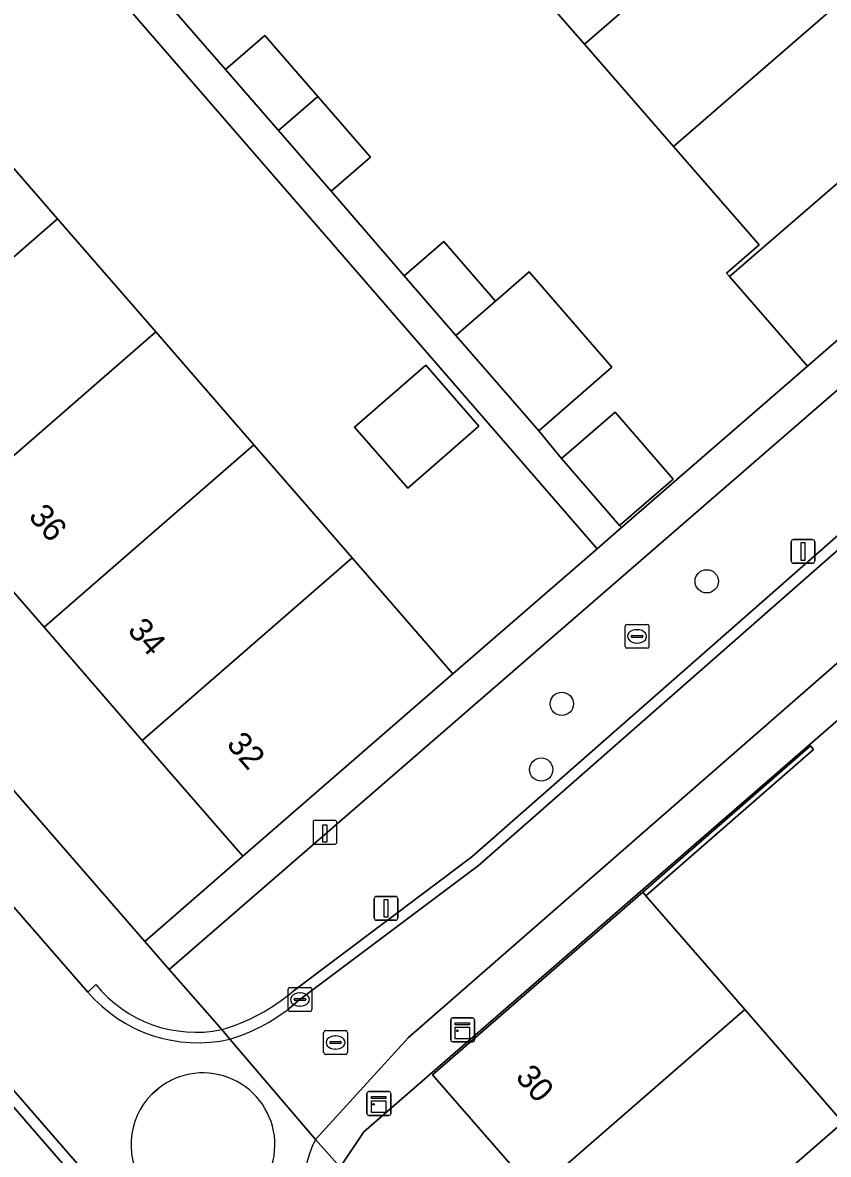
# Model space of a CAD drawing. Extents: x 155887 to 156869, y 383880 to 384678.
# Drawn here: x 156314.8 to 156348.66, y 384049.47 to 384097.03 of the extents above; entities that cross this region are included whole.
import ezdxf

# ---------------------------------------------------------------- set-up
doc = ezdxf.new("R2010")
doc.units = 0
for name, color, linetype in [('IMGEO_Boom', 7, 'Continuous'), ('IMGEO_Erf', 7, 'Continuous'), ('IMGEO_Kast', 7, 'Continuous'), ('IMGEO_Kolk', 7, 'Continuous'), ('IMGEO_Laadpaal', 7, 'Continuous'), ('IMGEO_Lichtmast', 7, 'Continuous'), ('IMGEO_Muur', 7, 'Continuous'), ('IMGEO_Pand', 7, 'Continuous'), ('IMGEO_Pand_nummerreeks', 7, 'Continuous'), ('IMGEO_Parkeervlak_open', 7, 'Continuous'), ('IMGEO_Rijbaan_lokaal_gesloten', 7, 'Continuous'), ('IMGEO_Rijbaan_lokaal_open', 7, 'Continuous'), ('IMGEO_Rioolput', 7, 'Continuous'), ('IMGEO_Voetpad_open', 7, 'Continuous')]:
    doc.layers.add(name, color=color, linetype=linetype)

msp = doc.modelspace()

# ---------------------------------------------------------------- linework, layer by layer
at = {"layer": 'IMGEO_Boom'}
for centre in [(156343.549, 384073.551), (156337.46, 384068.402), (156336.595, 384065.641)]:
    msp.add_circle(centre, 0.489, dxfattribs=at)
at = {"layer": 'IMGEO_Erf'}
for points in [[(156305.662, 384113.279), (156299.572, 384107.99), (156303.88, 384103.032), (156308.009, 384098.281), (156312.138, 384093.53), (156316.267, 384088.779), (156320.395, 384084.028), (156324.522, 384079.28), (156328.647, 384074.533), (156332.882, 384069.66), (156338.946, 384074.921)], [(156324.054, 384062.007), (156319.833, 384066.866), (156315.703, 384071.62), (156311.582, 384076.364), (156307.454, 384081.116), (156303.325, 384085.868), (156299.197, 384090.621), (156295.068, 384095.373), (156290.762, 384100.33), (156286.679, 384096.691), (156319.938, 384058.416)], [(156330.984, 384077.465), (156328.752, 384080.034), (156331.747, 384082.637), (156333.979, 384080.068)]]:
    msp.add_lwpolyline(points, close=True, dxfattribs=at)
for points in [[(156320.29, 384098.559), (156323.327, 384095.056), (156324.982, 384096.491), (156327.207, 384093.926), (156329.421, 384091.373), (156327.766, 384089.938), (156330.842, 384086.39), (156332.503, 384087.83), (156334.674, 384085.327), (156336.087, 384086.553), (156339.564, 384082.547), (156336.49, 384079.878), (156337.448, 384078.708), (156339.708, 384080.664), (156342.145, 384077.848), (156339.886, 384075.897), (156339.965, 384075.806), (156347.788, 384082.594), (156344.503, 384086.363), (156344.387, 384086.497), (156345.757, 384087.691), (156342.157, 384091.821), (156338.413, 384096.115), (156334.671, 384100.407)], [(156372.634, 384088.199), (156329.142, 384050.413), (156328.149, 384048.934), (156360.938, 384011.241), (156362.61, 384011.694), (156406.195, 384049.568)], [(156374.189, 384022.144), (156365.338, 384014.487), (156361.085, 384019.381), (156356.957, 384024.132), (156352.823, 384028.89), (156348.703, 384033.632), (156344.574, 384038.383), (156340.448, 384043.132), (156336.32, 384047.883), (156332.03, 384052.82), (156340.861, 384060.488), (156342.001, 384061.483), (156347.913, 384066.639), (156348.044, 384066.488), (156342.126, 384061.327), (156340.992, 384060.338), (156345.147, 384055.557), (156349.27, 384050.813), (156353.399, 384046.062), (156357.534, 384041.306), (156361.657, 384036.563), (156365.79, 384031.808), (156369.924, 384027.051), (156374.058, 384022.295)]]:
    msp.add_lwpolyline(points, dxfattribs=at)
at = {"layer": 'IMGEO_Kast'}
for p, q in [((156332.791, 384054.279), (156332.791, 384055.12)), ((156332.791, 384055.12), (156332.791, 384054.279)), ((156332.866, 384055.204), (156333.707, 384055.204)), ((156333.707, 384055.204), (156332.866, 384055.204)), ((156333.791, 384055.129), (156333.791, 384054.288)), ((156333.791, 384054.288), (156333.791, 384055.129)), ((156333.716, 384054.204), (156332.875, 384054.204)), ((156332.875, 384054.204), (156333.716, 384054.204)), ((156329.273, 384051.187), (156329.273, 384052.028)), ((156329.273, 384052.028), (156329.273, 384051.187)), ((156329.348, 384052.112), (156330.189, 384052.112)), ((156330.189, 384052.112), (156329.348, 384052.112)), ((156330.273, 384052.037), (156330.273, 384051.196)), ((156330.273, 384051.196), (156330.273, 384052.037)), ((156330.198, 384051.112), (156329.357, 384051.112)), ((156329.357, 384051.112), (156330.198, 384051.112))]:
    msp.add_line(p, q, dxfattribs=at)
for points in [[(156332.986, 384054.994), (156333.586, 384054.994), (156333.586, 384054.909), (156332.986, 384054.909), (156332.986, 384054.994)], [(156332.986, 384054.819), (156333.586, 384054.819), (156333.586, 384054.33), (156332.986, 384054.33), (156332.986, 384054.819)], [(156329.468, 384051.902), (156330.068, 384051.902), (156330.068, 384051.817), (156329.468, 384051.817), (156329.468, 384051.902)], [(156329.468, 384051.727), (156330.068, 384051.727), (156330.068, 384051.238), (156329.468, 384051.238), (156329.468, 384051.727)]]:
    msp.add_lwpolyline(points, dxfattribs=at)
for centre in [(156333.07, 384054.668), (156329.552, 384051.576)]:
    msp.add_circle(centre, 0.0377, dxfattribs=at)
for centre, start, end in [((156332.869, 384055.126), 92.4484, 184.2845), ((156332.869, 384055.126), 92.4484, 184.2845), ((156333.713, 384055.126), 2.4484, 94.2845), ((156333.713, 384055.126), 2.4484, 94.2845), ((156332.869, 384054.282), 182.4484, 274.2845), ((156332.869, 384054.282), 182.4484, 274.2845), ((156333.713, 384054.282), 272.4484, 4.2845), ((156333.713, 384054.282), 272.4484, 4.2845), ((156329.351, 384052.034), 92.4484, 184.2845), ((156329.351, 384052.034), 92.4484, 184.2845), ((156330.195, 384052.034), 2.4484, 94.2845), ((156330.195, 384052.034), 2.4484, 94.2845), ((156329.351, 384051.19), 182.4484, 274.2845), ((156329.351, 384051.19), 182.4484, 274.2845), ((156330.195, 384051.19), 272.4484, 4.2845), ((156330.195, 384051.19), 272.4484, 4.2845)]:
    msp.add_arc(centre, 0.0779, start, end, dxfattribs=at)
at = {"layer": 'IMGEO_Kolk'}
for p, q in [((156325.957, 384055.555), (156325.957, 384056.407)), ((156326.032, 384056.481), (156326.884, 384056.481)), ((156326.259, 384056.024), (156326.657, 384056.024)), ((156326.445, 384056.261), (156326.47, 384056.261)), ((156326.958, 384056.407), (156326.958, 384055.555)), ((156326.216, 384055.975), (156326.216, 384055.987)), ((156326.654, 384055.938), (156326.256, 384055.938)), ((156326.468, 384055.701), (156326.443, 384055.701)), ((156326.7, 384055.987), (156326.7, 384055.975)), ((156326.884, 384055.481), (156326.032, 384055.481))]:
    msp.add_line(p, q, dxfattribs=at)
for points in [[(156325.957, 384055.555), (156325.957, 384056.407)], [(156326.032, 384056.481), (156326.884, 384056.481)], [(156326.958, 384056.407), (156326.958, 384055.555)], [(156326.884, 384055.481), (156326.032, 384055.481)]]:
    msp.add_lwpolyline(points, dxfattribs=at)
for centre, radius, start, end in [((156326.034, 384056.405), 0.0765, 91.552, 178.448), ((156326.034, 384056.405), 0.0765, 91.552, 178.448), ((156326.256, 384055.984), 0.0403, 85.8775, 175.7526), ((156326.661, 384055.986), 0.0386, 1.7309, 96.639), ((156326.882, 384056.405), 0.0765, 1.552, 88.448), ((156326.882, 384056.405), 0.0765, 1.552, 88.448), ((156326.034, 384055.557), 0.0765, 181.552, 268.448), ((156326.034, 384055.557), 0.0765, 181.552, 268.448), ((156326.253, 384055.974), 0.0366, 178.938, 274.7102), ((156326.657, 384055.981), 0.043, 264.8664, 352.4533), ((156326.882, 384055.557), 0.0765, 271.552, 358.448), ((156326.882, 384055.557), 0.0765, 271.552, 358.448)]:
    msp.add_arc(centre, radius, start, end, dxfattribs=at)
for centre, major_axis, ratio, start_param, end_param in [((156326.444, 384055.981), (-0.387, 0.002), 0.722429, 4.712389, 7.853982), ((156326.469, 384055.981), (-0.39, 0.002), 0.717154, 1.570796, 4.712389)]:
    msp.add_ellipse(centre, major_axis=major_axis, ratio=ratio, start_param=start_param, end_param=end_param, dxfattribs=at)
at = {"layer": 'IMGEO_Laadpaal'}
for p, q in [((156327.005, 384063.423), (156327.005, 384062.582)), ((156327.005, 384063.423), (156327.005, 384062.582)), ((156327.921, 384063.507), (156327.08, 384063.507)), ((156327.921, 384063.507), (156327.08, 384063.507)), ((156328.005, 384062.591), (156328.005, 384063.432)), ((156328.005, 384062.591), (156328.005, 384063.432)), ((156327.089, 384062.507), (156327.93, 384062.507)), ((156327.089, 384062.507), (156327.93, 384062.507))]:
    msp.add_line(p, q, dxfattribs=at)
msp.add_lwpolyline([(156327.42, 384063.32), (156327.58, 384063.32), (156327.58, 384062.587), (156327.42, 384062.587), (156327.42, 384063.32)], dxfattribs=at)
for centre, start, end in [((156327.083, 384063.429), 92.4484, 184.2845), ((156327.083, 384063.429), 92.4484, 184.2845), ((156327.927, 384063.429), 2.4484, 94.2845), ((156327.927, 384063.429), 2.4484, 94.2845), ((156327.083, 384062.585), 182.4484, 274.2845), ((156327.083, 384062.585), 182.4484, 274.2845), ((156327.927, 384062.585), 272.4484, 4.2845), ((156327.927, 384062.585), 272.4484, 4.2845)]:
    msp.add_arc(centre, 0.0779, start, end, dxfattribs=at)
at = {"layer": 'IMGEO_Lichtmast'}
for p, q in [((156347.098, 384074.407), (156347.098, 384075.207)), ((156347.098, 384075.207), (156347.098, 384074.407)), ((156347.198, 384075.307), (156347.988, 384075.307)), ((156347.988, 384075.307), (156347.198, 384075.307)), ((156348.088, 384075.207), (156348.088, 384074.407)), ((156348.088, 384074.407), (156348.088, 384075.207)), ((156347.988, 384074.307), (156347.198, 384074.307)), ((156347.198, 384074.307), (156347.988, 384074.307)), ((156329.68, 384060.312), (156330.47, 384060.312)), ((156330.47, 384060.312), (156329.68, 384060.312)), ((156329.58, 384059.412), (156329.58, 384060.212)), ((156329.58, 384060.212), (156329.58, 384059.412)), ((156330.57, 384060.212), (156330.57, 384059.412)), ((156330.57, 384059.412), (156330.57, 384060.212)), ((156330.47, 384059.312), (156329.68, 384059.312)), ((156329.68, 384059.312), (156330.47, 384059.312))]:
    msp.add_line(p, q, dxfattribs=at)
for points in [[(156347.518, 384075.182), (156347.668, 384075.182), (156347.668, 384074.432), (156347.518, 384074.432), (156347.518, 384075.182)], [(156330, 384060.187), (156330.15, 384060.187), (156330.15, 384059.437), (156330, 384059.437), (156330, 384060.187)]]:
    msp.add_lwpolyline(points, dxfattribs=at)
for centre, start, end in [((156347.198, 384075.207), 90, 180), ((156347.198, 384075.207), 90, 180), ((156347.988, 384075.207), 0, 90), ((156347.988, 384075.207), 360, 90), ((156347.198, 384074.407), 180, 270), ((156347.198, 384074.407), 180, 270), ((156347.988, 384074.407), 270, 0), ((156347.988, 384074.407), 270, 0), ((156329.68, 384060.212), 90, 180), ((156329.68, 384060.212), 90, 180), ((156330.47, 384060.212), 0, 90), ((156330.47, 384060.212), 360, 90), ((156329.68, 384059.412), 180, 270), ((156329.68, 384059.412), 180, 270), ((156330.47, 384059.412), 270, 0), ((156330.47, 384059.412), 270, 0)]:
    msp.add_arc(centre, 0.1, start, end, dxfattribs=at)
at = {"layer": 'IMGEO_Muur'}
msp.add_lwpolyline([(156332.882, 384069.66), (156347.788, 384082.594)], dxfattribs=at)
msp.add_lwpolyline([(156348.044, 384066.488), (156347.913, 384066.639), (156342.001, 384061.483), (156340.861, 384060.488), (156340.992, 384060.338), (156342.126, 384061.327)], close=True, dxfattribs=at)
at = {"layer": 'IMGEO_Pand'}
for points in [[(156338.413, 384096.115), (156346.896, 384103.477), (156343.163, 384107.781), (156334.671, 384100.407)], [(156350.629, 384099.174), (156346.896, 384103.477), (156338.413, 384096.115), (156342.157, 384091.821)], [(156350.629, 384099.174), (156342.157, 384091.821), (156345.757, 384087.691), (156344.387, 384086.497), (156344.503, 384086.363), (156354.362, 384094.871), (156354.231, 384095.022)], [(156324.982, 384096.491), (156323.327, 384095.056), (156323.326, 384095.055), (156325.552, 384092.489), (156327.207, 384093.926)], [(156344.503, 384086.363), (156347.788, 384082.594), (156357.607, 384091.13), (156354.362, 384094.871)], [(156327.207, 384093.926), (156325.552, 384092.489), (156327.766, 384089.938), (156329.421, 384091.373)], [(156303.325, 384085.868), (156307.454, 384081.116), (156316.267, 384088.779), (156312.138, 384093.53)], [(156307.454, 384081.116), (156311.582, 384076.364), (156320.395, 384084.028), (156316.267, 384088.779)], [(156334.674, 384085.327), (156332.503, 384087.83), (156330.842, 384086.39), (156333.014, 384083.886)], [(156334.674, 384085.327), (156333.014, 384083.886), (156335.294, 384081.257), (156336.49, 384079.878), (156339.564, 384082.547), (156336.087, 384086.553)], [(156315.703, 384071.62), (156324.522, 384079.28), (156320.395, 384084.028), (156311.582, 384076.364)], [(156330.984, 384077.465), (156333.979, 384080.068), (156331.747, 384082.637), (156328.752, 384080.034)], [(156339.886, 384075.897), (156342.145, 384077.848), (156339.708, 384080.664), (156337.448, 384078.708)], [(156315.703, 384071.62), (156319.833, 384066.866), (156328.647, 384074.533), (156324.522, 384079.28)], [(156319.833, 384066.866), (156324.054, 384062.007), (156332.882, 384069.66), (156328.647, 384074.533)], [(156336.32, 384047.883), (156345.147, 384055.557), (156340.992, 384060.338), (156340.861, 384060.488), (156332.03, 384052.82)], [(156340.448, 384043.132), (156349.27, 384050.813), (156345.147, 384055.557), (156336.32, 384047.883)], [(156340.448, 384043.132), (156344.574, 384038.383), (156353.399, 384046.062), (156349.27, 384050.813)]]:
    msp.add_lwpolyline(points, close=True, dxfattribs=at)
at = {"layer": 'IMGEO_Parkeervlak_open'}
msp.add_lwpolyline([(156326.165, 384056.335), (156333.68, 384061.98), (156364.949, 384089.426), (156361.976, 384092.817), (156358.182, 384089.505), (156320.966, 384057.246), (156323.169, 384054.713)], dxfattribs=at)
msp.add_lwpolyline([(156333.649, 384022.524), (156336.989, 384025.442), (156314.932, 384050.866), (156313.707, 384052.278), (156310.33, 384049.351), (156311.573, 384047.941)], close=True, dxfattribs=at)
msp.add_arc((156321.01, 384062.28), 7.869, 285.9282, 310.933, dxfattribs=at)
at = {"layer": 'IMGEO_Rijbaan_lokaal_gesloten'}
for points in [[(156421.314, 384125.367), (156424.267, 384128.023), (156420.432, 384132.447), (156418.135, 384135.097), (156376.676, 384098.955), (156373.188, 384095.976), (156370.811, 384093.901), (156368.728, 384092.09), (156365.252, 384089.08), (156333.957, 384061.613), (156326.458, 384055.98), (156326.022, 384055.616)], [(156323.513, 384054.313), (156327.105, 384050.098), (156331.018, 384054.386), (156412.184, 384125.247), (156412.191, 384125.253), (156413.195, 384126.129)], [(156317.543, 384056.292), (156284.205, 384094.584), (156280.427, 384091.296), (156283.957, 384087.246), (156289.413, 384080.986), (156306.544, 384061.236), (156310.724, 384056.416), (156314.044, 384052.599), (156341.332, 384021.196), (156345.148, 384016.792), (156359.753, 384000), (156367.328, 383991.29), (156368.7, 383989.651), (156369.329, 383988.906)], [(156327.105, 384050.098), (156323.513, 384054.313)], [(156320.243, 384052.019), (156320.523, 384052.261)]]:
    msp.add_lwpolyline(points, dxfattribs=at)
for centre, radius, start, end in [((156322.161, 384060.229), 6.068, 220.4467, 282.8735), ((156321.238, 384061.76), 7.787, 286.9851, 307.9033), ((156322.377, 384049.868), 3.027, 300.9202, 127.7746), ((156322.387, 384049.877), 3.03, 135.0302, 300.6763), ((156331.969, 384047.742), 5.405, 154.1621, 212.1806)]:
    msp.add_arc(centre, radius, start, end, dxfattribs=at)
at = {"layer": 'IMGEO_Rijbaan_lokaal_open'}
for points in [[(156424.267, 384128.023), (156424.61, 384128.331), (156420.779, 384132.75), (156418.165, 384135.765), (156417.917, 384135.517), (156376.376, 384099.303), (156372.888, 384096.324), (156370.508, 384094.247), (156368.427, 384092.437), (156364.949, 384089.426), (156333.68, 384061.98), (156326.165, 384056.335)], [(156326.022, 384055.616), (156326.458, 384055.98), (156333.957, 384061.613), (156365.252, 384089.08), (156368.728, 384092.09), (156370.811, 384093.901), (156373.188, 384095.976), (156376.676, 384098.955), (156418.135, 384135.097), (156420.432, 384132.447), (156424.267, 384128.023)], [(156280.427, 384091.296), (156280.05, 384090.968), (156289.03, 384080.704), (156306.19, 384060.953), (156310.356, 384056.143), (156313.707, 384052.278), (156314.932, 384050.866), (156336.989, 384025.442)], [(156369.329, 383988.906), (156368.7, 383989.651), (156367.328, 383991.29), (156359.753, 384000), (156345.148, 384016.792), (156341.332, 384021.196), (156314.044, 384052.599), (156310.724, 384056.416), (156306.544, 384061.236), (156289.413, 384080.986), (156283.957, 384087.246), (156280.427, 384091.296)], [(156317.873, 384056.614), (156317.543, 384056.292)], [(156323.169, 384054.713), (156323.513, 384054.313)], [(156323.513, 384054.313), (156323.169, 384054.713)], [(156320.523, 384052.261), (156320.243, 384052.019)]]:
    msp.add_lwpolyline(points, dxfattribs=at)
for centre, radius, start, end in [((156322.085, 384060.021), 5.418, 218.9696, 281.5392), ((156322.161, 384060.229), 6.068, 220.4467, 282.8735), ((156321.01, 384062.28), 7.869, 285.9282, 310.933), ((156321.238, 384061.76), 7.787, 286.9851, 307.9033), ((156322.377, 384049.868), 3.027, 300.9202, 127.7746), ((156322.387, 384049.877), 3.03, 135.0302, 300.6763)]:
    msp.add_arc(centre, radius, start, end, dxfattribs=at)
at = {"layer": 'IMGEO_Rioolput'}
for p, q in [((156340.198, 384071.738), (156341.05, 384071.738)), ((156340.123, 384070.812), (156340.123, 384071.664)), ((156340.382, 384071.232), (156340.382, 384071.244)), ((156340.425, 384071.281), (156340.823, 384071.281)), ((156340.611, 384071.518), (156340.636, 384071.518)), ((156340.866, 384071.244), (156340.866, 384071.232)), ((156341.124, 384071.664), (156341.124, 384070.812)), ((156340.82, 384071.195), (156340.422, 384071.195)), ((156340.634, 384070.958), (156340.609, 384070.958)), ((156341.05, 384070.738), (156340.198, 384070.738)), ((156327.453, 384053.747), (156327.453, 384054.599)), ((156327.528, 384054.673), (156328.38, 384054.673)), ((156328.454, 384054.599), (156328.454, 384053.747)), ((156327.712, 384054.167), (156327.712, 384054.179)), ((156328.15, 384054.13), (156327.752, 384054.13)), ((156327.755, 384054.216), (156328.153, 384054.216)), ((156327.941, 384054.453), (156327.966, 384054.453)), ((156328.196, 384054.179), (156328.196, 384054.167)), ((156328.38, 384053.673), (156327.528, 384053.673)), ((156327.964, 384053.893), (156327.939, 384053.893))]:
    msp.add_line(p, q, dxfattribs=at)
for points in [[(156340.198, 384071.738), (156341.05, 384071.738)], [(156340.123, 384070.812), (156340.123, 384071.664)], [(156341.124, 384071.664), (156341.124, 384070.812)], [(156341.05, 384070.738), (156340.198, 384070.738)], [(156327.453, 384053.747), (156327.453, 384054.599)], [(156327.528, 384054.673), (156328.38, 384054.673)], [(156328.454, 384054.599), (156328.454, 384053.747)], [(156328.38, 384053.673), (156327.528, 384053.673)]]:
    msp.add_lwpolyline(points, dxfattribs=at)
for centre, radius, start, end in [((156340.2, 384071.662), 0.0765, 91.552, 178.448), ((156340.2, 384071.662), 0.0765, 91.552, 178.448), ((156341.048, 384071.662), 0.0765, 1.552, 88.448), ((156341.048, 384071.662), 0.0765, 1.552, 88.448), ((156340.422, 384071.241), 0.0403, 85.8775, 175.7526), ((156340.827, 384071.243), 0.0386, 1.7309, 96.639), ((156340.2, 384070.814), 0.0765, 181.552, 268.448), ((156340.2, 384070.814), 0.0765, 181.552, 268.448), ((156340.419, 384071.231), 0.0366, 178.938, 274.7102), ((156340.823, 384071.238), 0.043, 264.8664, 352.4533), ((156341.048, 384070.814), 0.0765, 271.552, 358.448), ((156341.048, 384070.814), 0.0765, 271.552, 358.448), ((156327.53, 384054.597), 0.0765, 91.552, 178.448), ((156327.53, 384054.597), 0.0765, 91.552, 178.448), ((156328.378, 384054.597), 0.0765, 1.552, 88.448), ((156328.378, 384054.597), 0.0765, 1.552, 88.448), ((156327.752, 384054.176), 0.0403, 85.8775, 175.7526), ((156327.749, 384054.166), 0.0366, 178.938, 274.7102), ((156328.153, 384054.173), 0.043, 264.8664, 352.4533), ((156328.157, 384054.178), 0.0386, 1.7309, 96.639), ((156327.53, 384053.749), 0.0765, 181.552, 268.448), ((156327.53, 384053.749), 0.0765, 181.552, 268.448), ((156328.378, 384053.749), 0.0765, 271.552, 358.448), ((156328.378, 384053.749), 0.0765, 271.552, 358.448)]:
    msp.add_arc(centre, radius, start, end, dxfattribs=at)
for centre, major_axis, ratio, start_param, end_param in [((156340.61, 384071.238), (-0.387, 0.002), 0.722429, 4.712389, 7.853982), ((156340.635, 384071.238), (-0.39, 0.002), 0.717154, 1.570796, 4.712389), ((156327.94, 384054.173), (-0.387, 0.002), 0.722429, 4.712389, 7.853982), ((156327.965, 384054.173), (-0.39, 0.002), 0.717154, 1.570796, 4.712389)]:
    msp.add_ellipse(centre, major_axis=major_axis, ratio=ratio, start_param=start_param, end_param=end_param, dxfattribs=at)
at = {"layer": 'IMGEO_Voetpad_open'}
for points in [[(156413.498, 384123.756), (156412.191, 384125.253), (156412.184, 384125.247), (156331.018, 384054.386), (156327.105, 384050.098), (156328.149, 384048.934), (156329.142, 384050.413), (156372.634, 384088.199), (156374.302, 384089.648), (156376.563, 384091.626)], [(156323.326, 384095.055), (156323.327, 384095.056), (156320.29, 384098.559), (156320.288, 384098.557), (156318.091, 384101.09), (156315.836, 384103.69), (156315.839, 384103.693), (156312.798, 384107.193), (156310.629, 384109.694), (156308.349, 384112.328), (156306.768, 384114.154), (156306.714, 384114.217), (156305.662, 384113.279), (156338.946, 384074.921), (156339.965, 384075.806), (156339.886, 384075.897), (156337.448, 384078.708), (156336.49, 384079.878), (156335.294, 384081.257), (156333.014, 384083.886), (156330.842, 384086.39), (156327.766, 384089.938), (156325.552, 384092.489)]]:
    msp.add_lwpolyline(points, close=True, dxfattribs=at)
for points in [[(156373.448, 384104.867), (156369.05, 384101.069), (156364.8, 384097.36), (156359.895, 384093.079), (156358.294, 384091.715), (156357.607, 384091.13), (156347.788, 384082.594), (156339.965, 384075.806), (156338.946, 384074.921), (156332.882, 384069.66), (156324.054, 384062.007), (156319.938, 384058.416), (156320.966, 384057.246), (156358.182, 384089.505), (156361.976, 384092.817), (156365.454, 384095.854), (156369.92, 384099.753), (156373.38, 384102.774)], [(156286.679, 384096.691), (156286.027, 384097.441), (156283.541, 384095.347), (156284.205, 384094.584), (156317.543, 384056.292), (156317.873, 384056.614)], [(156323.169, 384054.713), (156320.966, 384057.246), (156319.938, 384058.416), (156286.679, 384096.691)], [(156328.149, 384048.934), (156327.105, 384050.098)]]:
    msp.add_lwpolyline(points, dxfattribs=at)
for centre, radius, start, end in [((156322.085, 384060.021), 5.418, 218.9696, 281.5392), ((156331.969, 384047.742), 5.405, 154.1621, 212.1806)]:
    msp.add_arc(centre, radius, start, end, dxfattribs=at)

# ---------------------------------------------------------------- texts
at = {"layer": 'IMGEO_Pand_nummerreeks'}
for s, rotation, p in [('36', 310.9815, (156315.012, 384076.26)), ('34', 310.9815, (156319.173, 384071.469)), ('32', 310.9815, (156323.333, 384066.681)), ('30', 310.9878, (156335.475, 384052.699))]:
    msp.add_text(s, height=1, rotation=rotation, dxfattribs=at).set_placement(p)

doc.saveas('drawing.dxf')
